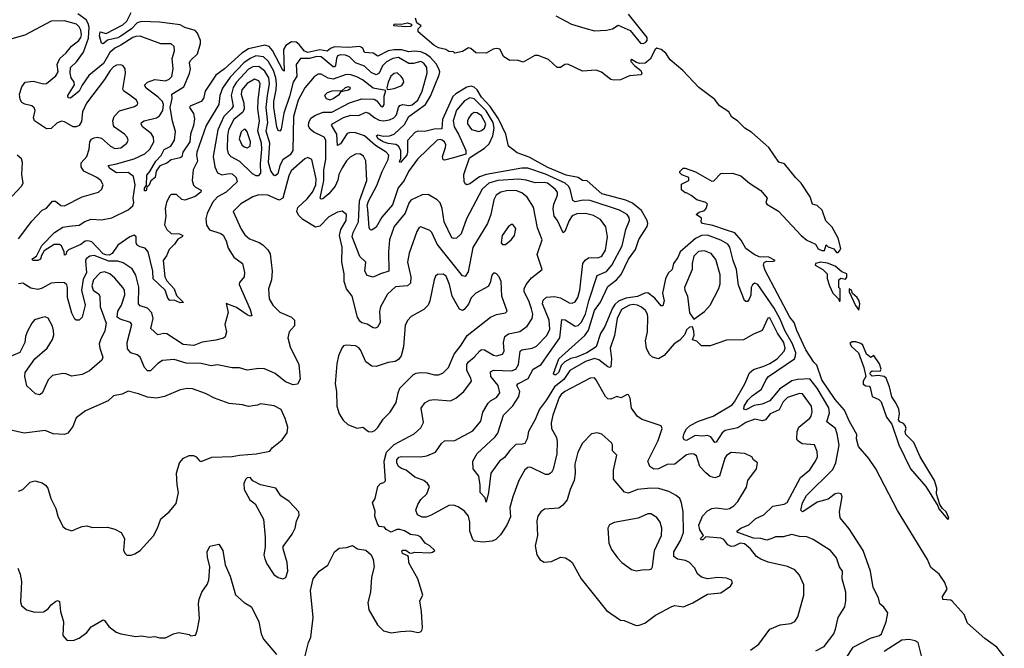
# Model space of a CAD drawing. Extents: x 1493970 to 1595317, y 729910 to 844791.
# Tile 336 of 338: x 1566684 to 1573315, y 833057 to 837286. Entities that reach past the tile are written whole.
import ezdxf

# ---------------------------------------------------------------- set-up
doc = ezdxf.new("R2010")
doc.units = 0

msp = doc.modelspace()

# ---------------------------------------------------------------- linework, layer by layer
at = {"layer": '0CON10XD'}
for points in [[(1571855.9, 834744.1), (1571825.7, 834714.3), (1571798.7, 834661.3), (1571738.9, 834635), (1571706.7, 834593.3), (1571685, 834586.7), (1571635, 834598), (1571575, 834575.2), (1571521.2, 834538.8), (1571435, 834522.1), (1571414.1, 834505.9), (1571375, 834444.5), (1571365, 834441.9), (1571339.5, 834479.5), (1571315, 834489.3), (1571284.8, 834484.8), (1571232.1, 834487.9), (1571175, 834455.7), (1571159.2, 834459.2), (1571153.1, 834475), (1571158.5, 834505), (1571175, 834532.2), (1571198.5, 834555), (1571255, 834585.8), (1571355, 834617.5), (1571481.9, 834695), (1571499, 834715), (1571568.2, 834835), (1571599.1, 834910.9), (1571625, 834931.8), (1571695, 834955.3), (1571735, 834972.2), (1571785, 835004.3), (1571832.9, 835055), (1571840, 835075), (1571830.5, 835115), (1571786.7, 835176.7), (1571735, 835279.2), (1571722.4, 835277.6), (1571684.6, 835195.4), (1571625, 835170.4), (1571558.5, 835131.5), (1571445, 835130.5), (1571335, 835092.2), (1571275, 835090.6), (1571245, 835123.8), (1571215, 835132.5), (1571225.8, 835164.2), (1571225, 835190), (1571215, 835220), (1571195, 835217.5), (1571175, 835200), (1571162.5, 835167.5), (1571129.7, 835130.3), (1571091.2, 835105), (1571025, 835026), (1570985, 835003.8), (1570945, 835016.2), (1570925, 835034), (1570905.6, 835075), (1570899.6, 835125), (1570911.9, 835185), (1570914.8, 835285), (1570911.9, 835305), (1570899, 835329), (1570872.6, 835352.6), (1570844.8, 835364.9), (1570815, 835369.4), (1570790, 835365), (1570736.2, 835335), (1570706.7, 835275), (1570689.5, 835160.5), (1570661.2, 835075), (1570669.6, 835005), (1570665, 834950), (1570655, 834945.6), (1570645, 834950), (1570585, 834996.6), (1570555, 835005.7), (1570495, 834986), (1570389.2, 834925), (1570348.7, 834865), (1570284.9, 834815.1), (1570232.5, 834727.5), (1570185.2, 834664.8), (1570155.3, 834595), (1570111.2, 834515), (1570101.1, 834465), (1570086.7, 834435), (1570070.9, 834429.1), (1570025, 834428.4), (1569985, 834386.3), (1569949.5, 834340.5), (1569915, 834315.4), (1569856.4, 834235), (1569840.4, 834105), (1569825, 834040), (1569819.4, 834069.4), (1569784.6, 834105), (1569784.8, 834155), (1569775.7, 834215.7), (1569737.3, 834265), (1569735.8, 834315), (1569765, 834367.1), (1569885, 834479.1), (1569904.6, 834505), (1569943.1, 834625), (1570005, 834688.8), (1570045, 834750.6), (1570051.2, 834785), (1570032.9, 834825), (1570037.8, 834835), (1570108.8, 834871.2), (1570142.1, 834935), (1570196.7, 834965), (1570252.9, 835047.1), (1570322.4, 835145), (1570335, 835268.6), (1570357.5, 835267.5), (1570425, 835222.8), (1570445, 835227.3), (1570465, 835248.5), (1570495, 835305.5), (1570515.9, 835395), (1570574.1, 835565), (1570635, 835592), (1570671.2, 835635), (1570741.4, 835765), (1570765.7, 835874.3), (1570791.5, 835935), (1570787.9, 835955), (1570775.4, 835975), (1570724.2, 836005), (1570525, 836069.6), (1570477.6, 836072.4), (1570425, 836061.4), (1570408.5, 836068.5), (1570391.5, 836145), (1570379.8, 836165), (1570357.1, 836185), (1570225, 836245.9), (1570105, 836287.6), (1570065, 836286), (1569825.8, 836244.2), (1569781.1, 836228.9), (1569715, 836181.5), (1569695, 836174.4), (1569685, 836181.2), (1569677.9, 836197.9), (1569674.5, 836245), (1569712.5, 836357.5), (1569815, 836422.1), (1569845, 836451.5), (1569870.9, 836505), (1569879.5, 836555), (1569871.5, 836595), (1569825, 836673.5), (1569745, 836754), (1569715, 836759.1), (1569679.9, 836740.1), (1569625, 836676.8), (1569602.2, 836605), (1569610.5, 836565), (1569640, 836515), (1569689.2, 836405), (1569688, 836382), (1569604.7, 836355.3), (1569545, 836340), (1569535, 836342.5), (1569531.5, 836365), (1569552, 836425), (1569552.7, 836445), (1569543.9, 836463.9), (1569529.2, 836475), (1569515, 836479.2), (1569494.6, 836475.4), (1569363.5, 836346.5), (1569302.7, 836265), (1569273.4, 836205), (1569233.2, 836155), (1569195, 836040), (1569122.1, 835957.9), (1569085, 835890.6), (1569055, 835870), (1569045, 835871.2), (1569036.6, 835886.6), (1569028.3, 836008.3), (1569024.9, 836035.1), (1569032.3, 836065), (1569090.2, 836169.8), (1569125, 836263.5), (1569165, 836345.7), (1569170, 836375), (1569151.8, 836395), (1569079.4, 836439.4), (1569005.9, 836505), (1568945, 836524.8), (1568912.5, 836527.5), (1568889.3, 836520.7), (1568845, 836451.1), (1568825, 836440), (1568819.7, 836515), (1568784.7, 836575.3), (1568791.5, 836585), (1568865, 836627.7), (1568915, 836643.5), (1568968.2, 836641.8), (1569015, 836663.7), (1569035, 836657.8), (1569075, 836624.8), (1569105, 836609), (1569135, 836604.8), (1569175, 836611), (1569203.8, 836626.2), (1569221.4, 836645), (1569234.8, 836695), (1569245, 836708.9), (1569265, 836714.8), (1569305, 836708.5), (1569326.4, 836713.6), (1569364.3, 836745), (1569393.7, 836805), (1569427.7, 836925), (1569425, 836964), (1569405, 836993.1), (1569385, 837004.6), (1569335, 836990.4), (1569305, 836992.1), (1569235, 837031), (1569197.3, 837025), (1569155, 837002.8), (1569128.1, 836975), (1569104.1, 836925.9), (1569085, 836914.8), (1569051.2, 836931.2), (1569005, 836974.1), (1568945, 836996.5), (1568906, 837036), (1568877.8, 837047.8), (1568845, 837050.1), (1568825, 837042.9), (1568816.6, 837025), (1568811.3, 836978.7), (1568805, 836969.7), (1568795, 836968), (1568715, 837035.8), (1568685, 837039.1), (1568635, 837025.1), (1568574.7, 837025.3), (1568546.8, 836985), (1568550.4, 836905), (1568526.7, 836865), (1568499.9, 836769.9), (1568463.1, 836656.9), (1568445, 836550), (1568435, 836536), (1568425, 836540.8), (1568414.8, 836564.8), (1568394.6, 836695), (1568394.9, 836735.1), (1568411.2, 836815), (1568413.3, 836855), (1568409.5, 836895), (1568393.6, 836945), (1568357.7, 837007.7), (1568326.8, 837036.8), (1568275, 837041.8), (1568235, 837025.8), (1568192.7, 836995), (1568100.8, 836899.2), (1568050.6, 836825), (1568031.2, 836775), (1568025, 836715.7), (1567940.5, 836575), (1567876.4, 836395), (1567875, 836373.3), (1567881.1, 836335), (1567852.9, 836275), (1567844.6, 836205), (1567855, 836172.9), (1567868.7, 836158.7), (1567905, 836139.2), (1567903.1, 836125), (1567865, 836097.3), (1567795, 836070.6), (1567775, 836075.8), (1567738.9, 836108.9), (1567705, 836110.8), (1567692.2, 836097.8), (1567672.2, 836055), (1567664.4, 836015), (1567667.1, 835965), (1567659.2, 835905), (1567674, 835875), (1567705, 835848.1), (1567760, 835845), (1567782.5, 835835), (1567777.5, 835825), (1567750, 835810), (1567726.9, 835775), (1567689.5, 835740.5), (1567672.6, 835697.4), (1567649.6, 835665), (1567660.7, 835555), (1567675, 835528.7), (1567723.2, 835475), (1567740.6, 835430.6), (1567786.4, 835383.6), (1567765, 835381.9), (1567725, 835399.1), (1567695, 835396.4), (1567681.8, 835411.8), (1567664.3, 835465), (1567583.1, 835543.1), (1567581.6, 835595), (1567549.4, 835725), (1567529.1, 835749.1), (1567495, 835757.7), (1567475, 835769.7), (1567467.6, 835785), (1567468, 835825), (1567455, 835836.7), (1567425, 835825.7), (1567345, 835769.5), (1567306.2, 835713.8), (1567287.5, 835702.5), (1567265, 835702.9), (1567245, 835711.3), (1567170.8, 835790.8), (1567141.9, 835798.1), (1567125, 835794.7), (1567095, 835773.7), (1567013.4, 835736.6), (1566998.5, 835725), (1566995, 835704), (1566985, 835702), (1566983.9, 835725), (1566965.4, 835765.4), (1566952.3, 835772.3), (1566915, 835773.8), (1566848.4, 835731.6), (1566830.5, 835699.5), (1566825, 835673.8), (1566806.7, 835665), (1566775, 835665.8), (1566765.8, 835675), (1566797.3, 835695), (1566833.3, 835766.7), (1566917.8, 835855), (1566975, 835889.2), (1567016.5, 835896.5), (1567085, 835904.3), (1567122.1, 835927.9), (1567165, 835944.7), (1567235, 835938.2), (1567305, 835952.3), (1567415, 836006.9), (1567445, 836033.1), (1567452.4, 836055), (1567448.6, 836085), (1567462, 836175), (1567451.4, 836231.4), (1567415, 836256.7), (1567335, 836256.5), (1567291.8, 836285), (1567279.2, 836305), (1567335, 836315.2), (1567455, 836350.4), (1567526.1, 836383.9), (1567559.7, 836415), (1567586.4, 836465), (1567586, 836495), (1567570, 836520), (1567510.5, 836565), (1567502.2, 836585), (1567504.4, 836595), (1567521.2, 836605), (1567604.8, 836625.2), (1567625, 836638.2), (1567648.3, 836675), (1567652.3, 836715), (1567645, 836735.5), (1567617.2, 836765), (1567535.4, 836825), (1567525.4, 836845), (1567544.5, 836865.5), (1567595, 836884.1), (1567665, 836874.1), (1567691.4, 836885), (1567707.4, 836902.6), (1567718.5, 836955), (1567710.5, 837025), (1567726.7, 837076.7), (1567724.2, 837105), (1567705, 837124.2), (1567635, 837122.7), (1567495, 837174.8), (1567465, 837173.2), (1567446.8, 837165), (1567365, 837113.4), (1567325, 837095.2), (1567291.4, 837065), (1567248.3, 836991.7), (1567149.4, 836910.6), (1567103.8, 836845), (1567085, 836804.7), (1567025, 836757.8), (1567009.7, 836759.7), (1567007.8, 836775), (1567052.6, 836847.4), (1567050.6, 836865), (1567029.8, 836895), (1567023.2, 836925), (1567026.3, 836965), (1567067.1, 837002.9), (1567113.3, 837066.7), (1567148, 837162), (1567150.8, 837235), (1567145, 837260.7), (1567130.5, 837285), (1567075, 837325.2)], [(1567860.9, 836619.1), (1567854.8, 836575), (1567834.4, 836515.6), (1567829.2, 836465), (1567782.3, 836395), (1567775, 836364.2), (1567765, 836355.6), (1567705, 836342), (1567675, 836320.6), (1567628.5, 836301.5), (1567603.4, 836266.6), (1567595.2, 836225), (1567567.7, 836202.2), (1567555, 836171.9), (1567540.8, 836159.2), (1567535, 836134.2), (1567523.8, 836135), (1567525, 836153.3), (1567537.5, 836172.5), (1567540.5, 836239.5), (1567561.4, 836265), (1567600, 836335), (1567637.3, 836372.8), (1567657.2, 836412.8), (1567701.1, 836435), (1567725.4, 836475), (1567732.8, 836532.8), (1567713.1, 836603.1), (1567697.8, 836695), (1567710.5, 836755), (1567708.8, 836785), (1567788.4, 836835), (1567827.2, 836922.8), (1567834.1, 836955), (1567830.5, 836979.5), (1567827.8, 836995), (1567835, 837011.3), (1567880.8, 837055), (1567901.8, 837125), (1567901.1, 837145), (1567882.3, 837195), (1567865, 837213.8), (1567795, 837234.3), (1567765, 837250.6), (1567625, 837268.1), (1567505, 837274.6), (1567475, 837265.5), (1567437.6, 837225), (1567365.3, 837175), (1567345, 837164.6), (1567275, 837148.8), (1567245, 837124.2), (1567235, 837127.5), (1567222, 837178), (1567225, 837204), (1567266.5, 837193.5), (1567378, 837252), (1567405, 837275.3), (1567435, 837333.9)], [(1570295, 837311.2), (1570400, 837255), (1570489.6, 837229.6), (1570555, 837210), (1570635, 837215.6), (1570675.8, 837224.2), (1570715, 837250), (1570795, 837212.7), (1570865, 837128.2), (1570885, 837125.3), (1570901.2, 837135), (1570910.7, 837145), (1570910.8, 837165), (1570785, 837322.5)], [(1566675, 835811.8), (1566765, 835931.1), (1566835.8, 836004.2), (1566865, 836017.1), (1566905, 836064.3), (1566925, 836065.7), (1566961.2, 836035), (1566985, 836033.3), (1567105.3, 836094.7), (1567215, 836124.4), (1567238, 836145), (1567245.8, 836175), (1567231.1, 836205), (1567204.3, 836225), (1567116.2, 836266.2), (1567098.7, 836295), (1567097.6, 836322.4), (1567135.4, 836365), (1567151.5, 836415), (1567156.9, 836465), (1567168.5, 836481.5), (1567185, 836490.6), (1567205, 836494.4), (1567235, 836488.9), (1567295, 836434.5), (1567325, 836419.1), (1567365, 836424.6), (1567405.6, 836455), (1567413.3, 836475), (1567407.5, 836495), (1567388.9, 836515), (1567322.3, 836562.2), (1567314.6, 836575), (1567311.3, 836605), (1567319.6, 836635), (1567356.3, 836673.7), (1567457.3, 836702.7), (1567477.5, 836715), (1567480.6, 836725), (1567470, 836745), (1567415.6, 836785), (1567385.6, 836805), (1567377.7, 836817.7), (1567397.3, 836925), (1567394.4, 836954.4), (1567380, 836975), (1567365, 836983.1), (1567335, 836979.2), (1567315, 836968.2), (1567292.7, 836945), (1567255, 836882.7), (1567134.1, 836725), (1567107.3, 836665), (1567099.6, 836600.4), (1567085, 836574.4), (1567065, 836564.4), (1567045, 836565.4), (1566985, 836597.7), (1566965, 836602.2), (1566935, 836588.9), (1566895, 836553.6), (1566865, 836550.9), (1566782.9, 836605), (1566777.8, 836625), (1566787.3, 836675), (1566782.2, 836692.2), (1566765, 836707.3), (1566718.1, 836718.1), (1566699.2, 836729.2), (1566687.9, 836747.9), (1566683.3, 836785), (1566698.1, 836835), (1566721.2, 836865), (1566775, 836872.3), (1566843.3, 836855), (1566864.6, 836855.4), (1566928.3, 836908.3), (1566942.3, 836935), (1566935.8, 836985), (1566953.4, 837025), (1566997.4, 837062.6), (1567032.9, 837107.1), (1567082.6, 837145), (1567096.1, 837165), (1567100.5, 837185), (1567095.7, 837215), (1567085, 837237.1), (1567065.9, 837255.9), (1566985, 837279.1), (1566895, 837276.9), (1566719.1, 837180.9), (1566615, 837152.1)], [(1569285, 837236.7), (1569203.8, 837245), (1569206.7, 837255), (1569215, 837258.1), (1569254.2, 837255.8), (1569295, 837264.4), (1569322.5, 837255), (1569323.3, 837245), (1569315, 837240), (1569285, 837236.7)], [(1573315, 833002.5), (1573263.9, 833063.9), (1573183.7, 833123.7), (1573066.7, 833225), (1573044.3, 833285), (1572963.3, 833373.3), (1572955, 833380), (1572900, 833385), (1572898.8, 833405), (1572931.2, 833455), (1572915, 833500), (1572876.2, 833555), (1572819.5, 833599.5), (1572798, 833655), (1572595, 833983.3), (1572450.6, 834265), (1572403.7, 834333.7), (1572333.8, 834415), (1572319.2, 834465), (1572322, 834495), (1572272.4, 834582.4), (1572238.2, 834658.2), (1572175, 834730), (1572085, 834863.1), (1572051.5, 834961.5), (1572031.1, 834981.1), (1571978.6, 835065), (1571917.5, 835195), (1571899.3, 835249.3), (1571870.6, 835285), (1571705, 835598.8), (1571692.5, 835635), (1571698, 835652), (1571715, 835661.2), (1571755, 835658.8), (1571772.5, 835665), (1571728.6, 835688.6), (1571665, 835689.6), (1571630, 835705), (1571575, 835747.3), (1571542.7, 835802.7), (1571501.2, 835851.2), (1571445, 835870.4), (1571351.3, 835901.3), (1571282.5, 835915), (1571272.5, 835925), (1571275, 835950), (1571240, 835975), (1571259.3, 835990.7), (1571295, 836002.5), (1571306.7, 836015), (1571316.7, 836045), (1571305.9, 836055.9), (1571243.9, 836073.9), (1571205, 836102.5), (1571175, 836120), (1571165, 836120), (1571141.7, 836141.7), (1571141.7, 836178.3), (1571190, 836205), (1571190, 836225), (1571143, 836243), (1571130, 836255), (1571130, 836265), (1571153, 836287), (1571165, 836287.5), (1571235, 836263.3), (1571345, 836200), (1571358.3, 836201.7), (1571405, 836250), (1571485, 836252.5), (1571540, 836235), (1571600, 836185), (1571675, 836137.5), (1571717.5, 836085), (1571710, 836055), (1571716.7, 836045), (1571795, 835996.7), (1571946.2, 835835), (1571985, 835802), (1572042.5, 835775), (1572062.5, 835745), (1572086, 835734), (1572105, 835733.8), (1572115, 835770), (1572128.3, 835758.3), (1572167.5, 835745), (1572185, 835720), (1572195, 835720), (1572205, 835731.2), (1572213.4, 835746.6), (1572196.8, 835815), (1572155, 835890.8), (1572113.1, 835933.1), (1572087.4, 836005), (1572055, 836036.1), (1572024.2, 836044.2), (1572006.8, 836095), (1571947.4, 836185), (1571910.9, 836220.9), (1571835, 836316.7), (1571797.5, 836327.5), (1571729, 836425), (1571615, 836527.5), (1571566.6, 836556.6), (1571518.7, 836605), (1571478.9, 836628.9), (1571460.2, 836665), (1571396.7, 836706.7), (1571365, 836748.2), (1571258.6, 836828.6), (1571149.3, 836945), (1571065.6, 837015.6), (1571035, 837061.6), (1571003.5, 837085), (1570975, 837095.2), (1570963.1, 837085), (1570929.8, 837020.2), (1570897.1, 836992.9), (1570861.2, 836991.2), (1570837.7, 836997.7), (1570805, 837017.5), (1570800, 837015), (1570800, 837005), (1570827.5, 836975), (1570866, 836945), (1570873.8, 836925), (1570868.8, 836915), (1570791.3, 836908.7), (1570729.1, 836880.9), (1570685, 836878.1), (1570665, 836882.9), (1570601.7, 836931.7), (1570566.7, 836946.7), (1570475, 836939.6), (1570375, 836987.6), (1570355, 836984.3), (1570325, 836965.2), (1570303.7, 836963.7), (1570245, 837018.2), (1570175, 837045.3), (1570154, 837045), (1570075, 837000), (1570035, 837012.7), (1569985, 837011.5), (1569945, 837035.7), (1569916.6, 837086.6), (1569895, 837091.5), (1569873.5, 837086.5), (1569825, 837060), (1569755, 837062.5), (1569723, 837093), (1569706.4, 837096.4), (1569665, 837071.2), (1569615, 837060), (1569605, 837070), (1569575, 837072), (1569554.5, 837084.5), (1569505, 837097.1), (1569474, 837115), (1569367.5, 837205), (1569367.5, 837225), (1569387.5, 837245), (1569357.5, 837265), (1569350, 837295)], [(1572250.1, 832989.9), (1572296.3, 833063.7), (1572414.8, 833125.2), (1572475, 833143.3), (1572487.7, 833155), (1572518.7, 833235), (1572531.5, 833295), (1572503.6, 833333.6), (1572476.6, 833356.6), (1572467.1, 833397.1), (1572432.8, 833465), (1572413.5, 833575), (1572365.3, 833715.3), (1572270.2, 833860.2), (1572210.6, 833935), (1572205.6, 833975), (1572222.9, 834075), (1572216, 834095), (1572195, 834101.1), (1572175, 834096.2), (1572129.6, 834060.4), (1572055, 834039.3), (1571965, 833979.4), (1571955, 833975.8), (1571945.6, 833985.6), (1571955.4, 834035), (1571983.9, 834085), (1572160.1, 834259.9), (1572180.7, 834305), (1572203.3, 834423.3), (1572189.8, 834499.8), (1572177.3, 834535), (1572120, 834580), (1572138.8, 834641.2), (1572133.3, 834675), (1572055, 834805.7), (1572005, 834869.1), (1571921.2, 834865), (1571885, 834855.2), (1571800, 834800), (1571735, 834721.3), (1571685, 834699.8), (1571630, 834690), (1571575, 834660.6), (1571561.2, 834665), (1571562.5, 834685), (1571586.9, 834725), (1571617.7, 834755), (1571680.3, 834799.7), (1571710.5, 834865), (1571726.4, 834885), (1571901, 835005), (1571909.8, 835025), (1571909.9, 835045), (1571889.3, 835105), (1571836.6, 835195), (1571805, 835271.2), (1571765.4, 835345.4), (1571655, 835504.1), (1571635, 835512.2), (1571618.5, 835501.5), (1571610.5, 835485), (1571607.1, 835432.9), (1571597.1, 835405), (1571585, 835390), (1571575, 835388.8), (1571565, 835396.7), (1571525, 835500.8), (1571510.3, 835605), (1571488.6, 835665), (1571467.3, 835755), (1571453.8, 835775), (1571405, 835802.7), (1571315, 835835.6), (1571275, 835833), (1571236, 835814), (1571131.9, 835725), (1571116.2, 835685), (1571086.4, 835645), (1571079.1, 835605), (1571050.2, 835579.8), (1571033.1, 835543.1), (1571014, 835445), (1571023.8, 835395), (1571015, 835360.9), (1571005, 835360.4), (1570961.2, 835411.2), (1570915, 835447.9), (1570895, 835446.1), (1570845.5, 835424.5), (1570766.7, 835413.3), (1570717.1, 835392.9), (1570691.3, 835368.7), (1570676, 835344), (1570625, 835222.1), (1570595.5, 835174.5), (1570565.2, 835084.8), (1570502.5, 835045), (1570433.6, 835015), (1570395, 835005.7), (1570355.1, 834984.9), (1570330.3, 834959.7), (1570315, 834914.4), (1570295, 834895.8), (1570285, 834896.7), (1570278.8, 834905), (1570315.3, 835005), (1570489, 835161), (1570513.8, 835196.2), (1570555, 835329.7), (1570595, 835384.6), (1570645, 835490), (1570703.7, 835535), (1570735, 835571.1), (1570783.3, 835675), (1570830.7, 835739.3), (1570853.1, 835806.9), (1570909.4, 835895), (1570914.1, 835915), (1570910.2, 835935), (1570871.8, 836001.8), (1570812, 836052), (1570765, 836071.7), (1570605, 836114.8), (1570505, 836201.5), (1570474.8, 836204.8), (1570445, 836224.7), (1570365, 836239.5), (1570241.5, 836291.5), (1570115, 836361.2), (1570035, 836390), (1569976.2, 836435), (1569958.1, 836515), (1569909.2, 836619.2), (1569851.9, 836701.9), (1569794.5, 836764.5), (1569764.2, 836815), (1569745, 836832.6), (1569725, 836839.4), (1569695, 836831.3), (1569621.9, 836788.1), (1569601.9, 836768.2), (1569531, 836615), (1569527.7, 836552.3), (1569475, 836548.9), (1569413.1, 836533.1), (1569365, 836535.8), (1569345, 836526.5), (1569295, 836472.9), (1569296.5, 836395), (1569291.6, 836375), (1569248, 836325), (1569242.2, 836335), (1569250.5, 836350.5), (1569250.1, 836405), (1569235.1, 836435.1), (1569216.2, 836446.2), (1569165, 836453.3), (1569131.3, 836465), (1569098.9, 836485), (1569086.7, 836505), (1569095, 836511.8), (1569132.8, 836502.8), (1569175, 836503.6), (1569205.4, 836514.6), (1569275, 836580), (1569304.2, 836635), (1569416.5, 836715), (1569449.5, 836770.5), (1569509.4, 836915), (1569513.3, 836935), (1569507.6, 836955), (1569488.2, 836988.2), (1569451.4, 837031.4), (1569417.1, 837057.1), (1569385, 837069.7), (1569345, 837074.1), (1569305, 837069.4), (1569255, 837082.4), (1569205, 837084.1), (1569165, 837075.2), (1569095, 837040.4), (1569065, 837059.5), (1569006.5, 837065), (1568994.6, 837095), (1568975, 837104.4), (1568895, 837099.4), (1568805, 837102.8), (1568777.1, 837092.9), (1568755, 837074.8), (1568705, 837082.6), (1568625, 837064.3), (1568600.9, 837075), (1568565, 837119.8), (1568545, 837135.2), (1568515, 837136.1), (1568477.3, 837112.7), (1568460.3, 837085), (1568465, 836940), (1568455, 836946), (1568387.5, 837077.5), (1568365, 837105.7), (1568333.8, 837113.8), (1568225, 837090.7), (1568180.1, 837059.9), (1568062.4, 836955), (1568005, 836912.7), (1567932.8, 836805), (1567921.1, 836755), (1567905, 836735.5), (1567832, 836705), (1567827.5, 836695), (1567855.3, 836655.3), (1567860.9, 836619.1)], [(1571605, 833044.2), (1571661.2, 833085), (1571735, 833186.2), (1571805, 833214.2), (1571876.8, 833223.2), (1571905, 833236.2), (1571925, 833267.5), (1571964.2, 833415), (1571964.2, 833484.2), (1571935, 833548.8), (1571905, 833584.2), (1571855, 833606.9), (1571725, 833636.7), (1571675, 833655.5), (1571646.9, 833675), (1571605.8, 833725.8), (1571565, 833759.1), (1571535, 833764.7), (1571495, 833742.8), (1571475, 833741.1), (1571453.1, 833753.1), (1571425, 833788.2), (1571405, 833798.7), (1571303.8, 833806.2), (1571285, 833787.5), (1571275, 833787.5), (1571270, 833795), (1571290, 833815), (1571264.8, 833854.8), (1571256.7, 833885), (1571281.8, 833945), (1571315, 833980.8), (1571345, 833997.7), (1571375, 834001.5), (1571445, 833992.1), (1571465, 833996.7), (1571492.5, 834015), (1571520.8, 834045), (1571578.3, 834141.7), (1571586.7, 834185), (1571646.2, 834265), (1571652.5, 834305), (1571626.7, 834325), (1571614.1, 834344.1), (1571567.3, 834367.3), (1571475, 834374), (1571445, 834354), (1571431.9, 834335), (1571395.8, 834215), (1571365, 834204.4), (1571335, 834213.6), (1571305, 834238.1), (1571265, 834280), (1571241.3, 834351.3), (1571225, 834362.5), (1571205, 834365.9), (1571175, 834358.8), (1571095, 834295.3), (1571045, 834292.2), (1570985, 834263.4), (1570955, 834262.1), (1570928.7, 834278.7), (1570913.3, 834315), (1570984.5, 834455), (1570998.1, 834495), (1571011.2, 834535), (1571005, 834552.5), (1570875, 834596.7), (1570845, 834616.7), (1570805, 834672.5), (1570795, 834740), (1570785, 834762.5), (1570775, 834763.3), (1570735, 834742), (1570705, 834750.5), (1570665, 834733.3), (1570645, 834735.6), (1570630.1, 834750.1), (1570565, 834866.2), (1570555, 834875.7), (1570525, 834874.4), (1570354.5, 834785), (1570329.6, 834765), (1570316.6, 834743.4), (1570275.3, 834625), (1570263.9, 834573.9), (1570265.3, 834535.3), (1570298.5, 834475), (1570303.8, 834445), (1570302, 834365), (1570277.3, 834262.7), (1570265, 834239.2), (1570245, 834225.7), (1570225, 834225.6), (1570125, 834275.7), (1570105, 834272.5), (1570085, 834258), (1570044.4, 834185.6), (1570004.5, 834075), (1569985.5, 834005), (1569988.3, 833941.7), (1569964.3, 833885), (1569920.9, 833819.1), (1569890.6, 833789.4), (1569865, 833776.7), (1569805, 833771.2), (1569747.5, 833777.5), (1569735, 833788.8), (1569714.5, 833845), (1569715.8, 833905), (1569706.4, 833945), (1569679.8, 833979.8), (1569637.9, 834007.9), (1569605, 834019.1), (1569575, 834017.3), (1569455, 833951.8), (1569420.9, 833939.1), (1569395, 833939.7), (1569361.9, 833955), (1569351.9, 833985), (1569365.5, 834025), (1569385, 834057.1), (1569425.6, 834095), (1569443.1, 834145), (1569430.8, 834165), (1569405, 834185.7), (1569345, 834207.9), (1569286.8, 834255), (1569255, 834265.5), (1569235, 834278.9), (1569224.3, 834305), (1569224.4, 834325.6), (1569237.6, 834342.4), (1569255, 834347.2), (1569385, 834345.3), (1569425, 834350.7), (1569485, 834376.5), (1569525, 834434.2), (1569545, 834452.5), (1569615, 834454.4), (1569735, 834520), (1569788.5, 834585), (1569802.9, 834645), (1569840, 834705), (1569855, 834720.9), (1569895.6, 834745), (1569917.1, 834775), (1569905.8, 834825), (1569855.9, 834885), (1569854.1, 834915.9), (1569875, 834926.9), (1569995, 834923.8), (1570025, 834933.9), (1570044.2, 834965), (1570055, 835055.6), (1570066.2, 835065), (1570134.7, 835075.3), (1570165, 835090), (1570235, 835161.8), (1570254.6, 835204.6), (1570249.8, 835265), (1570204.7, 835375), (1570210.3, 835399.7), (1570231.9, 835418.1), (1570285, 835424), (1570325, 835414.1), (1570385, 835380.9), (1570405, 835377.7), (1570425, 835387.5), (1570442.5, 835417.5), (1570455.2, 835465), (1570477.3, 835645), (1570492.4, 835667.6), (1570515, 835683.1), (1570585, 835685.8), (1570605.3, 835695), (1570628.6, 835735), (1570641.8, 835825), (1570631.5, 835891.5), (1570595, 835942.2), (1570548.7, 835968.7), (1570495, 835982.5), (1570435, 835980), (1570405, 835966.2), (1570383.9, 835935), (1570355, 835860.8), (1570345, 835852.9), (1570306.3, 835935), (1570283.7, 835965), (1570277.6, 836012.4), (1570281.9, 836045), (1570306.4, 836105), (1570305.3, 836125), (1570289.2, 836145), (1570237.5, 836185), (1570215, 836191.2), (1570155, 836188.1), (1570095, 836205.6), (1570045, 836211.9), (1569905.1, 836204.9), (1569843.1, 836186.9), (1569798.6, 836145), (1569693.9, 835945), (1569656.1, 835845), (1569625, 835816.7), (1569605, 835814.3), (1569595, 835819.2), (1569541.8, 835925), (1569530, 836015), (1569514.6, 836054.6), (1569494.6, 836074.6), (1569435, 836109.4), (1569395, 836107.1), (1569318.6, 836071.4), (1569305, 836051.4), (1569279.2, 835985), (1569248.7, 835945), (1569205.9, 835895), (1569174.7, 835805), (1569166.6, 835725), (1569170.6, 835595), (1569113.2, 835576.8), (1569065, 835553.2), (1569024.5, 835564.5), (1569009.4, 835595), (1569015.6, 835655), (1568973.7, 835693.7), (1568923, 835825), (1568930.6, 835855), (1568965.5, 835925), (1568972.8, 836067.2), (1569022.6, 836205), (1569015.3, 836335.3), (1568998.5, 836368.5), (1568975, 836384.4), (1568945, 836380.6), (1568909.4, 836360.6), (1568885, 836335.7), (1568855, 836289.4), (1568833.3, 836245), (1568825.9, 836205.9), (1568807.4, 836165), (1568765, 836113.3), (1568725, 836080.9), (1568715, 836078.6), (1568708.6, 836085), (1568732.8, 836205), (1568731.1, 836275), (1568745.7, 836345), (1568746.4, 836475), (1568734.4, 836495), (1568665, 836530), (1568639.8, 836549.8), (1568629.1, 836569.1), (1568630.2, 836595), (1568645, 836623.8), (1568675, 836643.6), (1568727.1, 836662.9), (1568785, 836664.4), (1568905, 836727.5), (1568987.2, 836752.8), (1569070.8, 836750.8), (1569089.3, 836739.3), (1569115, 836704.4), (1569125, 836700.6), (1569132, 836705), (1569137.9, 836715), (1569138.9, 836771.1), (1569149.3, 836809.3), (1569065, 836825.3), (1568992, 836882), (1568955, 836901.4), (1568915, 836914.2), (1568883, 836917), (1568795, 836885.2), (1568762.4, 836892.4), (1568715, 836918.9), (1568695, 836918.9), (1568667.9, 836902.1), (1568603.5, 836826.5), (1568558.5, 836745), (1568529, 836635), (1568523.5, 836405), (1568505, 836376.4), (1568455, 836341.9), (1568436.3, 836305), (1568421.7, 836248.3), (1568405, 836234.4), (1568395, 836239.1), (1568375, 836267.9), (1568359.7, 836325), (1568369, 836455), (1568344.3, 836535), (1568354.3, 836595), (1568344.6, 836695), (1568353.8, 836776.2), (1568367.1, 836855), (1568361, 836895), (1568335, 836939.8), (1568295, 836969.8), (1568255, 836969.3), (1568225, 836952.9), (1568144.5, 836865), (1568121.2, 836828.8), (1568107.7, 836775), (1568121.5, 836705), (1568109.6, 836685), (1568058.5, 836635), (1568018.3, 836545), (1567987.6, 836365), (1567998.5, 836295), (1568015.3, 836255.3), (1568045, 836242.5), (1568095, 836250.6), (1568115, 836247.8), (1568141.8, 836225), (1568147.7, 836195), (1568075, 836125.3), (1568017.1, 836095), (1567981.5, 836055), (1567947.4, 835982.6), (1567937.3, 835945), (1567942.7, 835902.7), (1567961.6, 835871.6), (1568038, 835848), (1568055, 835837.1), (1568075, 835798.8), (1568088.3, 835748.3), (1568125, 835688.8), (1568184.5, 835644.5), (1568197.3, 835585), (1568195.6, 835555), (1568165, 835518.8), (1568161.9, 835505), (1568235.6, 835335), (1568246.4, 835293.6), (1568235, 835291.2), (1568215, 835299.2), (1568145, 835348.6), (1568075, 835377.5), (1568088, 835315), (1568065.8, 835235), (1568077.1, 835185), (1568067.3, 835152.7), (1568056.7, 835143.3), (1568005, 835129.6), (1567912.9, 835117.1), (1567856.3, 835093.7), (1567785, 835100.6), (1567675, 835172.5), (1567655, 835175.4), (1567615, 835164.5)], [(1569166.2, 836816.2), (1569205, 836822.7), (1569257.3, 836842.7), (1569270, 836865), (1569266.7, 836885), (1569254, 836904), (1569225, 836927.3), (1569205, 836923.8), (1569183.4, 836905), (1569165, 836865.8), (1569157, 836827), (1569158.3, 836818.3), (1569166.2, 836816.2)], [(1568275, 836237.5), (1568295, 836238), (1568307.2, 836252.8), (1568305.1, 836315), (1568315.4, 836415), (1568312.6, 836455), (1568288.8, 836535), (1568299.7, 836605), (1568288.1, 836685), (1568289, 836745), (1568302.7, 836855), (1568295, 836875.3), (1568265, 836886.3), (1568215, 836857.4), (1568179.3, 836815), (1568174.8, 836784.8), (1568192.9, 836725), (1568194.8, 836685), (1568185.6, 836664.4), (1568126.7, 836613.3), (1568090.5, 836545), (1568082.6, 836505), (1568081.6, 836415), (1568088.2, 836385), (1568104.8, 836364.8), (1568165, 836334.7), (1568250.5, 836250.5), (1568275, 836237.5)], [(1568775, 836746.8), (1568795, 836754.7), (1568838.6, 836785), (1568848.3, 836801.7), (1568898.8, 836815), (1568912, 836825), (1568909.7, 836829.7), (1568895, 836834), (1568875, 836827.5), (1568853.8, 836806.2), (1568785, 836804.6), (1568755.3, 836794.7), (1568737.5, 836775), (1568748.6, 836755), (1568775, 836746.8)], [(1569775, 836534.7), (1569795, 836539.7), (1569814, 836555), (1569823.7, 836585), (1569795, 836639.5), (1569765, 836660), (1569745, 836660.4), (1569725, 836647.5), (1569707.7, 836625), (1569699.3, 836605), (1569699.7, 836585), (1569726.1, 836546.1), (1569775, 836534.7)], [(1568215, 836424.5), (1568235, 836434), (1568237.2, 836465), (1568215, 836530.8), (1568205, 836547.1), (1568195, 836549.4), (1568175, 836530.8), (1568162.7, 836485), (1568180, 836445), (1568195, 836431.5), (1568215, 836424.5)], [(1566632.3, 836097.7), (1566696.7, 836165), (1566707.5, 836185), (1566699.2, 836245), (1566702.5, 836325), (1566695, 836350), (1566667.5, 836375)], [(1568602.4, 832987.6), (1568628.2, 833095), (1568645, 833132), (1568659.7, 833265), (1568641.7, 833445), (1568660.9, 833525), (1568700.8, 833575), (1568758.6, 833615), (1568805, 833706.7), (1568835, 833731.2), (1568885, 833733.8), (1568925, 833747.5), (1568960, 833725), (1569015, 833718), (1569050.8, 833685), (1569064.6, 833654.6), (1569070.5, 833605), (1569054.2, 833535), (1569047.5, 833435), (1569028.6, 833365), (1569034.2, 833315), (1569093.8, 833215), (1569133.3, 833175), (1569185, 833160.8), (1569249.2, 833170.8), (1569315, 833173.8), (1569365, 833163.3), (1569382.5, 833167.5), (1569392.5, 833177.5), (1569396.7, 833195), (1569390, 833305), (1569378.8, 833375), (1569400, 833415), (1569364.3, 833525), (1569305, 833632.5), (1569301.7, 833671.7), (1569298.3, 833678.3), (1569262.5, 833695), (1569258.3, 833711.7), (1569265, 833717.5), (1569285, 833716.7), (1569308.3, 833698.3), (1569325, 833697.5), (1569346.1, 833703.9), (1569445, 833700), (1569465, 833702.5), (1569480, 833715), (1569445, 833746.2), (1569415, 833763.3), (1569385.8, 833805), (1569366.2, 833815), (1569315, 833822.2), (1569275, 833846.9), (1569245, 833855.8), (1569223.8, 833856.2), (1569185, 833837.5), (1569152.5, 833855), (1569140.7, 833870.7), (1569105, 833876.2), (1569094, 833895), (1569076.7, 833945), (1569078.3, 833978.3), (1569060, 834035), (1569078.8, 834065), (1569096.2, 834145), (1569113.3, 834165), (1569136.9, 834173.1), (1569146.8, 834183.2), (1569138.4, 834315), (1569154.8, 834375.2), (1569205, 834428.8), (1569340.9, 834499.1), (1569385, 834540), (1569402.5, 834575), (1569387.6, 834672.4), (1569413, 834707), (1569443.8, 834725), (1569475, 834729.6), (1569585, 834720.6), (1569621.4, 834738.6), (1569675.6, 834785), (1569725.6, 834855), (1569723.3, 834875), (1569695.3, 834925), (1569694.7, 834965), (1569706.8, 834985), (1569744.7, 835015), (1569781.7, 835058.3), (1569795, 835066.4), (1569815, 835065.8), (1569875, 835029.4), (1569895, 835023.5), (1569935.6, 835035), (1569946, 835055), (1569942.4, 835115), (1569950.7, 835155), (1569975, 835171.9), (1570052.2, 835187.8), (1570102.5, 835225), (1570136.1, 835275), (1570138.9, 835305), (1570131.1, 835341.1), (1570112.5, 835395), (1570081.2, 835455), (1570081.7, 835475), (1570095, 835504.4), (1570130.9, 835549.1), (1570202, 835605), (1570169.5, 835705), (1570203.3, 835805), (1570172.1, 835885), (1570144.7, 836024.7), (1570101.8, 836091.8), (1570065, 836122), (1570025, 836136.3), (1569962.5, 836135), (1569923.6, 836126.4), (1569892.7, 836105), (1569876.6, 836073.4), (1569857.3, 835975), (1569834.7, 835915.3), (1569735, 835754), (1569705, 835590), (1569685, 835558.9), (1569665, 835563.3), (1569495.9, 835775), (1569459.5, 835855), (1569445, 835867.1), (1569385, 835892.5), (1569373.2, 835886.8), (1569358.3, 835861.7), (1569306.9, 835715), (1569296.5, 835655), (1569318.7, 835555), (1569315.8, 835514.2), (1569294.7, 835495.3), (1569215, 835488.8), (1569161.9, 835438.1), (1569112.7, 835355), (1569107.4, 835322.6), (1569111.5, 835248.5), (1569092.8, 835217.2), (1569079.1, 835210.9), (1569065, 835212.9), (1569025, 835237.6), (1568987.2, 835247.2), (1568975, 835256.7), (1568960, 835285), (1568922.3, 835425), (1568885, 835474.4), (1568869.4, 835525), (1568869.6, 835575), (1568854.1, 835655), (1568855.8, 835755), (1568837.2, 835835), (1568845.7, 835874.3), (1568882.9, 835935), (1568885, 835976), (1568855, 835997.5), (1568825, 835991.4), (1568765, 835960), (1568705, 835897.1), (1568675, 835888.9), (1568591.4, 835941.4), (1568561.4, 835971.4), (1568549.4, 835995), (1568557.3, 836022.7), (1568619.7, 836080.3), (1568655.8, 836125), (1568677.9, 836175), (1568681, 836215), (1568650.6, 836345), (1568625, 836358.1), (1568605, 836350.5), (1568511.8, 836268.2), (1568495.7, 836234.3), (1568455.2, 836084.8), (1568432.1, 836072.1), (1568354.3, 836105.7), (1568293.6, 836106.4), (1568255, 836093.8), (1568172.6, 836047.4), (1568122.2, 835995), (1568175.5, 835875.5), (1568199.2, 835839.2), (1568232.4, 835812.4), (1568297.4, 835787.4), (1568321.2, 835771.2), (1568355, 835738), (1568369.7, 835709.7), (1568384.4, 835595), (1568378.9, 835535), (1568360.5, 835475), (1568363, 835407), (1568388.5, 835365), (1568435, 835317.8), (1568515.4, 835285.4), (1568535.5, 835265), (1568535, 835226.2), (1568498.9, 835185), (1568489.6, 835145), (1568505.4, 835085), (1568563.8, 834965), (1568573.1, 834866.9)], [(1569935, 835773.3), (1569955, 835773.8), (1569993.8, 835805), (1570015.8, 835835), (1570025, 835880), (1570005, 835908.8), (1569995, 835908.8), (1569975, 835894), (1569934, 835834), (1569926.7, 835785), (1569935, 835773.3)], [(1571225, 835270), (1571295, 835323.3), (1571333.3, 835365), (1571393, 835477), (1571400.7, 835509.3), (1571401.1, 835568.9), (1571371.7, 835671.7), (1571341.8, 835711.8), (1571295, 835731.6), (1571255, 835725.3), (1571224.7, 835695), (1571212.6, 835645), (1571213.5, 835605), (1571161.9, 835485), (1571163.3, 835465), (1571180.6, 835425), (1571194.2, 835314.2), (1571225, 835270)], [(1567615, 835164.5), (1567567.3, 835207.3), (1567582.5, 835275), (1567574.7, 835314.7), (1567544.7, 835344.7), (1567495, 835361.8), (1567483.5, 835373.5), (1567485.2, 835485.2), (1567467, 835567), (1567440.7, 835610.7), (1567381.1, 835651.1), (1567345, 835660.7), (1567285, 835660.8), (1567185, 835698.4), (1567156.2, 835693.8), (1567132.6, 835677.4), (1567127.7, 835662.3), (1567133, 835585), (1567111.8, 835538.2), (1567100.8, 835465), (1567125.4, 835365), (1567105.7, 835285), (1567085, 835263.3), (1567065, 835263.3), (1567055, 835271.2), (1567035, 835311.2), (1567006.9, 835416.9), (1567006.5, 835485), (1567000.9, 835500.9), (1566985, 835514.4), (1566945, 835518.5), (1566895, 835514), (1566835, 835480.3), (1566805, 835471.4), (1566758.7, 835478.7), (1566705, 835513.5), (1566675, 835507.8)], [(1572205, 835390), (1572210, 835395), (1572210, 835475), (1572200, 835485), (1572200, 835535), (1572215, 835547.5), (1572245, 835540), (1572255, 835552.5), (1572255.3, 835575), (1572219.9, 835589.9), (1572175, 835626.9), (1572125, 835648.5), (1572076.3, 835653.7), (1572044.4, 835645), (1572041.2, 835635), (1572093.3, 835605), (1572122.5, 835575), (1572122.5, 835545), (1572137.5, 835495), (1572160, 835445), (1572198.3, 835408.3), (1572205, 835390)], [(1568573.1, 834866.9), (1568555.8, 834834.2), (1568525, 834828.2), (1568475, 834850.4), (1568405, 834906.2), (1568333.2, 834936.8), (1568295, 834940), (1568215, 834926.9), (1568165, 834943.6), (1568115, 834943.8), (1568015, 834962.9), (1567972.6, 834957.4), (1567905, 834971.8), (1567805, 834976), (1567725, 834999.4), (1567645, 834991.8), (1567615, 834973.6), (1567565, 834923.1), (1567545, 834923.5), (1567525, 834945.7), (1567494.7, 835014.7), (1567475, 835030.5), (1567432.5, 835045), (1567410.9, 835070.9), (1567408.2, 835115), (1567440, 835235), (1567429.4, 835249.4), (1567360.8, 835270.8), (1567341.1, 835285), (1567344.5, 835324.5), (1567368.4, 835365), (1567393, 835435), (1567389.5, 835465), (1567378.8, 835485), (1567325, 835545.9), (1567290.4, 835575), (1567255, 835589.3), (1567225, 835582.9), (1567180.5, 835535), (1567169, 835495), (1567178.2, 835465), (1567215, 835440.4), (1567224.2, 835425), (1567226.2, 835355), (1567267.1, 835245), (1567258, 835192), (1567227, 835133), (1567220, 835105), (1567223.6, 835075), (1567244.4, 835015), (1567237.1, 834995), (1567155, 834923.3), (1567105, 834897.9), (1567035, 834886.5), (1566995, 834904.3), (1566975, 834905.8), (1566905, 834891.9), (1566875, 834862.5), (1566835, 834772.5), (1566818.3, 834761.7), (1566789.5, 834769.5), (1566732.4, 834822.4), (1566717.5, 834885), (1566721.7, 834911.7), (1566785.4, 835004.6), (1566867.8, 835075), (1566905.4, 835135), (1566913.8, 835165), (1566911.8, 835195), (1566904.4, 835225), (1566875, 835278), (1566855, 835285.7), (1566835, 835283.1), (1566784.4, 835265.6), (1566765.6, 835244.4), (1566734.3, 835185), (1566723.1, 835155), (1566718.6, 835115), (1566684, 835046), (1566595, 835008.6)], [(1569055, 834513.8), (1569075, 834521.2), (1569095, 834541.2), (1569132.6, 834597.4), (1569179.2, 834645), (1569220.2, 834709.8), (1569231.9, 834775), (1569243.8, 834806.2), (1569335, 834898), (1569355, 834908.6), (1569385, 834911.4), (1569425, 834910), (1569476.6, 834896.6), (1569505, 834897.3), (1569533.2, 834906.8), (1569571.5, 834945), (1569610, 835035), (1569657.1, 835095), (1569697.9, 835162.1), (1569855, 835284.3), (1569895, 835303.1), (1569955.8, 835314.2), (1569967.5, 835325), (1569930.5, 835425), (1569925.4, 835525.4), (1569912, 835555), (1569895, 835576.2), (1569885, 835580), (1569875, 835580), (1569863, 835567), (1569852.9, 835515), (1569839.1, 835490.9), (1569755, 835446.7), (1569724.7, 835415.3), (1569707.4, 835372.6), (1569678, 835335), (1569665, 835330), (1569645, 835338.6), (1569597.2, 835425), (1569578.6, 835505), (1569555, 835559.4), (1569535, 835573.3), (1569497.9, 835572.1), (1569485, 835559.2), (1569475.5, 835535), (1569446.9, 835395), (1569435.5, 835365), (1569405, 835335.5), (1569320.7, 835289.3), (1569296.8, 835263.2), (1569279.7, 835230.3), (1569269.1, 835085), (1569252.5, 835025), (1569235, 835000.6), (1569213.1, 834986.9), (1569165, 834979.6), (1569085, 834953.1), (1569055.3, 834955.3), (1569014.4, 834985), (1568978, 835065), (1568965, 835080), (1568945, 835090.8), (1568882.9, 835097.1), (1568865, 835091.2), (1568853.2, 835076.8), (1568831.4, 835025), (1568818.9, 834971.1), (1568809.4, 834835), (1568817.1, 834785), (1568820.6, 834685), (1568835, 834633.3), (1568862.1, 834592.1), (1568893, 834563), (1568955, 834538), (1568995, 834544), (1569032.5, 834515), (1569055, 834513.8)], [(1572335, 835332.5), (1572342.3, 835375), (1572335, 835399.5), (1572325, 835416.7), (1572293.3, 835443.3), (1572285, 835466), (1572270, 835475), (1572270, 835455), (1572313, 835363), (1572335, 835332.5)], [(1572935, 833922.5), (1572942.5, 833935), (1572923.3, 833975), (1572898.1, 833998.1), (1572881.2, 834025), (1572858, 834095), (1572861.2, 834135), (1572845, 834184.6), (1572747.6, 834345), (1572705, 834442.3), (1572651.5, 834495), (1572648.1, 834515), (1572654.7, 834535), (1572648.1, 834555), (1572635, 834568.8), (1572610.6, 834580.6), (1572602.7, 834592.7), (1572609.1, 834635), (1572605, 834665.8), (1572585, 834708.8), (1572557.6, 834747.6), (1572542.5, 834815), (1572519.1, 834875), (1572505, 834884.5), (1572465, 834892.5), (1572425, 834887.5), (1572410.5, 834900.5), (1572413.8, 834915), (1572425.6, 834924.4), (1572478.2, 834921.8), (1572485.2, 834935), (1572475, 834970.8), (1572436.7, 835026.7), (1572415, 835012.5), (1572387.5, 835035), (1572362, 835095), (1572348.3, 835108.3), (1572315, 835119.2), (1572290.8, 835119.2), (1572273.6, 835106.4), (1572285, 835087.5), (1572333.3, 835045), (1572368.8, 834945), (1572383.3, 834885), (1572364, 834855), (1572363.9, 834833.9), (1572383, 834823), (1572405, 834820), (1572411.7, 834811.7), (1572425, 834750), (1572469.7, 834729.7), (1572485.8, 834715.8), (1572521.9, 834611.9), (1572556.7, 834565), (1572604, 834425), (1572683.3, 834265), (1572787.5, 834145), (1572866.2, 834016.2), (1572873.3, 833995), (1572935, 833922.5)], [(1566675.8, 834114.2), (1566705, 834126), (1566755, 834173.8), (1566785, 834183.3), (1566835, 834170), (1566857.5, 834155), (1566873.3, 834135), (1566894.1, 834064.1), (1566927.3, 833997.3), (1566940, 833945), (1566975, 833876.7), (1566995, 833860), (1567035, 833846.7), (1567076.2, 833863.8), (1567105, 833876.7), (1567135, 833880), (1567175, 833870), (1567275, 833872.5), (1567325, 833857.5), (1567366.4, 833836.4), (1567390, 833795), (1567383.3, 833715), (1567393.6, 833693.6), (1567405, 833682.5), (1567435, 833683.3), (1567458.3, 833691.7), (1567495.9, 833714.1), (1567585, 833812.5), (1567612.5, 833865), (1567635, 833927.5), (1567690, 833975), (1567738.3, 834031.7), (1567753.3, 834105), (1567743.6, 834156.4), (1567740, 834235), (1567760, 834305), (1567787.5, 834335), (1567825, 834353.3), (1567855, 834353.3), (1567872.5, 834345), (1567895, 834317.5), (1567906.2, 834313.8), (1567977, 834343), (1568115, 834346.2), (1568165, 834356.2), (1568276.1, 834363.9), (1568367.5, 834382.5), (1568384.3, 834405.7), (1568450.9, 834459.1), (1568484.3, 834505.7), (1568489.4, 834545), (1568472.2, 834602.2), (1568444.2, 834664.2), (1568397, 834687), (1568305, 834700.8), (1568285, 834692.5), (1568225, 834684.2), (1568185, 834695.6), (1568095, 834702.9), (1567995, 834739.4), (1567935, 834771.9), (1567847, 834803), (1567815, 834804.5), (1567763.8, 834796.2), (1567658.8, 834751.2), (1567605, 834739.6), (1567545, 834745.5), (1567485, 834768.6), (1567415, 834785.8), (1567375, 834766), (1567315, 834754.4), (1567278.8, 834721.2), (1567126, 834655), (1567065, 834606.2), (1567042.1, 834547.9), (1567007, 834503), (1566985, 834495.7), (1566909.5, 834499.5), (1566855, 834522.5), (1566715, 834503.9), (1566615, 834526.2)], [(1572045, 833039.4), (1572102.1, 833067.9), (1572165.8, 833155), (1572178.6, 833185), (1572195.7, 833264.3), (1572240, 833335), (1572248, 833375), (1572247.5, 833435), (1572223.5, 833525), (1572224.4, 833575), (1572204.4, 833605), (1572184.3, 833665), (1572144, 833715), (1572027.8, 833787.8), (1571984.1, 833805.9), (1571935, 833809.4), (1571885, 833822.2), (1571825, 833806.8), (1571775, 833806.8), (1571748.5, 833795), (1571715, 833785.2), (1571676, 833796), (1571625, 833798.4), (1571521.2, 833835), (1571513.8, 833845), (1571540, 833865), (1571595, 833887.9), (1571640.9, 833929.1), (1571695, 833954), (1571756.8, 834013.2), (1571833.4, 834026.6), (1571852.4, 834037.6), (1571943.3, 834206.7), (1572005, 834257.1), (1572044.3, 834315), (1572057.5, 834345), (1572055, 834380), (1572036.7, 834425), (1571952.7, 834432.7), (1571922.5, 834455), (1571917, 834467), (1571919.2, 834515), (1571931.9, 834545), (1572005, 834604.6), (1572015, 834619.2), (1572021.8, 834648.2), (1572016.8, 834686.8), (1571955, 834769.3), (1571935, 834772), (1571855.9, 834744.1)], [(1570835, 833210), (1570855, 833211.2), (1570893.4, 833226.6), (1570965, 833279.4), (1571075, 833337.5), (1571095, 833343.8), (1571155, 833335.7), (1571216.8, 833363.2), (1571315, 833420.8), (1571405, 833430.8), (1571470, 833475), (1571483.6, 833496.4), (1571476.7, 833515), (1571445, 833528.8), (1571386.1, 833533.9), (1571315, 833523.8), (1571275, 833534.2), (1571250.8, 833555), (1571227.6, 833597.6), (1571194.7, 833634.7), (1571167.6, 833647.6), (1571115, 833656.6), (1571090, 833675), (1571090, 833705), (1571135, 833782.2), (1571154.1, 833835), (1571151.8, 833975), (1571141.1, 834035), (1571129.2, 834065), (1571104.5, 834084.5), (1571055, 834111.9), (1570987.3, 834132.7), (1570935, 834134.4), (1570845.5, 834124.5), (1570785, 834100), (1570757.6, 834107.6), (1570683.1, 834195), (1570682.9, 834255), (1570706.2, 834355), (1570675.5, 834385), (1570675.4, 834425), (1570669.2, 834439.2), (1570605, 834497.1), (1570573.9, 834506.1), (1570535, 834498.8), (1570473.4, 834436.6), (1570443.4, 834376.6), (1570423.1, 834295), (1570424.5, 834235), (1570417.8, 834185), (1570390.4, 834125), (1570370, 834055), (1570341.2, 834018.8), (1570315, 833999.5), (1570217.9, 833992.1), (1570193.8, 833975), (1570172.5, 833945), (1570167.1, 833915), (1570170.6, 833815), (1570156, 833745), (1570167.5, 833685), (1570187.5, 833655), (1570215, 833636.7), (1570265, 833641.2), (1570325, 833670), (1570360, 833665), (1570388.3, 833648.3), (1570403.6, 833633.6), (1570464.4, 833524.4), (1570635, 833310.8), (1570730, 833245), (1570755, 833243.3), (1570835, 833210)], [(1568455, 833523.3), (1568477.3, 833532.7), (1568490.6, 833575), (1568485.6, 833635), (1568458, 833725), (1568458, 833742), (1568518, 833825), (1568538, 833865), (1568547.7, 833912.3), (1568566.7, 833953.3), (1568564.1, 833974.1), (1568498.8, 834045), (1568441.5, 834081.5), (1568408.8, 834135), (1568305, 834156), (1568255, 834183.3), (1568236.1, 834206.1), (1568216.1, 834203.9), (1568205, 834192.5), (1568194.3, 834165.7), (1568196, 834125), (1568233.8, 834055), (1568268.7, 834028.7), (1568325.8, 833925), (1568337.5, 833805), (1568337.7, 833737.7), (1568329.2, 833685), (1568335, 833657.5), (1568349.2, 833625), (1568395, 833554), (1568425, 833532), (1568455, 833523.3)], [(1570835, 833578), (1570875, 833583.8), (1570925, 833586.7), (1570938, 833592), (1570946, 833604), (1570960, 833715), (1571006.4, 833815), (1571008.5, 833865), (1570997.5, 833905), (1570975, 833935.6), (1570935, 833961.9), (1570915, 833960.6), (1570848.4, 833931.6), (1570687.7, 833902.3), (1570655, 833886.7), (1570644.2, 833865.8), (1570651.9, 833765), (1570670.6, 833720.6), (1570710.8, 833665), (1570738.8, 833635), (1570805, 833586), (1570835, 833578)], [(1566671.4, 833595), (1566687.5, 833555), (1566696.5, 833505), (1566688.7, 833368.7), (1566695.7, 833345.7), (1566728.8, 833315), (1566785, 833300.6), (1566845, 833301.4), (1566875, 833322.5), (1566895, 833349.2), (1566925, 833372.5), (1566937.5, 833377.5), (1566951.2, 833371.2), (1566957.9, 833305), (1566979.1, 833235), (1566973.9, 833143.9), (1567002.3, 833112.3), (1567045, 833109.2), (1567085, 833124.2), (1567135, 833164), (1567165, 833200), (1567245, 833248.8), (1567255, 833243.8), (1567284.3, 833204.3), (1567332.5, 833165), (1567363.9, 833153.9), (1567465, 833136.7), (1567505, 833140), (1567555, 833132.5), (1567595, 833136.7), (1567625, 833127.5), (1567665, 833127.5), (1567683.3, 833136.7), (1567720, 833155), (1567755, 833162.5), (1567825, 833150), (1567835, 833140), (1567867.5, 833145), (1567880, 833175), (1567894, 833255), (1567888.2, 833355), (1567893.1, 833386.9), (1567910, 833435), (1567945.6, 833485), (1567957.5, 833515), (1567964, 833605), (1567948.7, 833668.7), (1567947.1, 833705), (1567965, 833743.3), (1568025, 833756.7), (1568052, 833715), (1568068.1, 833618.1), (1568102.4, 833542.4), (1568137.2, 833417.2), (1568195, 833364.3), (1568245.7, 833335), (1568295.5, 833235), (1568309.1, 833155), (1568325, 833118), (1568414.2, 833015)], [(1572758.1, 833005), (1572735.3, 833095.3), (1572715, 833107.3), (1572675, 833116.5), (1572625, 833111.8), (1572505, 833035.9)]]:
    msp.add_lwpolyline(points, dxfattribs=at)

doc.saveas('drawing.dxf')
